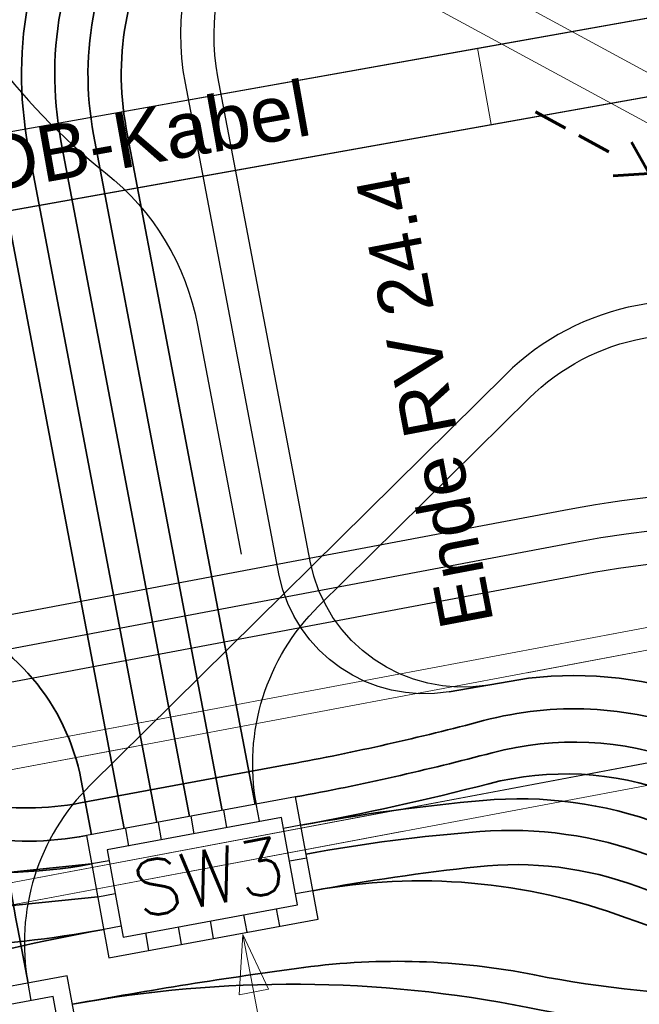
# Model space of a CAD drawing. Header units: metres. Extents: x -502 to 161, y -108 to 174.
# Tile 405 of 656: x -122.09 to -119.3, y -23.85 to -19.41. Entities that reach past the tile are written whole.
import ezdxf

# ---------------------------------------------------------------- set-up
doc = ezdxf.new("R2010")
doc.units = ezdxf.units.M
doc.header["$LTSCALE"] = 0.1
doc.linetypes.add('237', pattern=[93, 75, -18])
doc.linetypes.add('239', pattern=[93, 75, -18])
for name, color, linetype in [('BRI31-005.05-5p02-Koordinierung Lageplan 4. BA ZOB West 2022-06-15', 7, 'Continuous'), ('BRI31-005.06-5f07-Koordinierung Lageplan 4. BA ZOB Fernbusbahnh', 7, 'Continuous'), ('BRI31-005.07-5f08-Koordinierung Lageplan 4. BA Radstation - Seeterrasse 2023-05-31', 7, 'Continuous'), ('BRI32-005.03-5f06-Koordinierung Schemaplan 4 BA ZOB Teilbereich 2 Ost - Bahnhofsallee 2023-01-21', 7, 'Continuous')]:
    doc.layers.add(name, color=color, linetype=linetype)
doc.styles.add('Arial', font='arial.ttf')
doc.styles.add('Txt', font='txt_____.ttf')

# ---------------------------------------------------------------- blocks, each defined once
blk = doc.blocks.new('ALG_00093')
at = {"color": 1, "linetype": 'Continuous', "lineweight": 9, "true_color": 0xff0000, "transparency": 33554687, "flags": 128}
blk.add_lwpolyline([(0, 0), (0.3773, 0.09625), (0.3773, -0.09625), (0, 0)], dxfattribs=at)

msp = doc.modelspace()

# ---------------------------------------------------------------- linework, layer by layer
at = {"layer": 'BRI31-005.05-5p02-Koordinierung Lageplan 4. BA ZOB West 2022-06-15', "color": 250, "linetype": 'Continuous', "lineweight": 25, "true_color": 0x333333, "transparency": 33554687}
for p, q in [((-140.1025, -23.115), (-104.8439, -16.8267)), ((-140.041, -23.4596), (-104.7824, -17.1713))]:
    msp.add_line(p, q, dxfattribs=at)
at = {"layer": 'BRI31-005.05-5p02-Koordinierung Lageplan 4. BA ZOB West 2022-06-15', "color": 7, "linetype": 'Continuous', "lineweight": 18, "transparency": 33554687}
for p, q in [((-155.2808, -28.92), (-106.6067, -19.7681)), ((-155.2808, -28.92), (-106.6067, -19.7681)), ((-155.2053, -29.0075), (-106.6454, -19.8771)), ((-155.2053, -29.0075), (-106.6454, -19.8771)), ((-155.1129, -29.4989), (-106.553, -20.3685)), ((-130.3251, -24.8393), (-106.553, -20.3685)), ((-155.1515, -29.6079), (-106.4774, -20.456)), ((-155.1515, -29.6079), (-106.4774, -20.456))]:
    msp.add_line(p, q, dxfattribs=at)
at = {"layer": 'BRI31-005.05-5p02-Koordinierung Lageplan 4. BA ZOB West 2022-06-15', "color": 7, "linetype": 'Continuous', "lineweight": 25, "transparency": 33554687}
for p, q in [((-121.0112, -23.0214), (-121.0257, -22.9427)), ((-121.3058, -23.0777), (-121.3204, -22.999)), ((-121.1585, -23.0495), (-121.173, -22.9708)), ((-121.4532, -23.1058), (-121.4677, -23.0271)), ((-120.8247, -23.0396), (-120.9034, -23.0542)), ((-121.6005, -23.1339), (-121.6151, -23.0553)), ((-121.6901, -23.1995), (-121.7688, -23.214)), ((-120.7975, -23.1871), (-120.8762, -23.2017)), ((-121.7415, -23.3615), (-121.6629, -23.347)), ((-120.7703, -23.3346), (-120.8489, -23.3492)), ((-121.0678, -23.5218), (-121.0824, -23.4431)), ((-120.9203, -23.4946), (-120.9348, -23.4159)), ((-121.2187, -23.5497), (-121.2332, -23.471)), ((-121.6356, -23.4945), (-121.7143, -23.509)), ((-121.5103, -23.6036), (-121.5249, -23.5249)), ((-121.3628, -23.5763), (-121.3774, -23.4976)), ((-122.0413, -23.8305), (-122.0558, -23.7518))]:
    msp.add_line(p, q, dxfattribs=at)
at = {"layer": 'BRI31-005.05-5p02-Koordinierung Lageplan 4. BA ZOB West 2022-06-15', "color": 1, "linetype": 'Continuous', "lineweight": 18, "true_color": 0xff0000, "transparency": 33554687}
msp.add_line((-121.0872, -23.5324), (-120.8237, -24.9042), dxfattribs=at)
at = {"layer": 'BRI31-005.05-5p02-Koordinierung Lageplan 4. BA ZOB West 2022-06-15', "color": 1, "linetype": '237', "lineweight": 25, "true_color": 0xff0000, "transparency": 33554687, "flags": 128}
for points in [[(-119.9784, -22.4068), (-119.9784, -22.4068, -0.40814), (-120.7827, -21.8476), (-120.7827, -21.8476), (-121.1987, -19.6636, -0.198163), (-121.0448, -18.9166), (-117.4052, -13.5312, 0.172278), (-117.0616, -12.2029), (-117.3913, -8.4695, 0.44305), (-119.2803, -7.0378), (-119.5288, -7.0844)], [(-130.734, -8.7196), (-130.4884, -8.6728, -0.304126), (-129.3101, -9.1742), (-122.2342, -19.5473, 0.067892), (-121.7062, -20.0971), (-121.7062, -20.0971, -0.17986), (-121.2907, -20.7838), (-121.2907, -20.7838), (-121.0462, -22.0677), (-121.0462, -22.0677, 0.430355), (-120.1901, -22.6162), (-120.1901, -22.6162)], [(-120.1562, -22.4369), (-120.1562, -22.4369, -0.403498), (-120.923, -21.9128), (-121.346, -19.6917, -0.198163), (-121.1691, -18.8326), (-117.5774, -13.5181, 0.292341), (-117.55, -12.4412), (-118.2468, -11.2874)]]:
    msp.add_lwpolyline(points, format="xyb", dxfattribs=at)
at = {"layer": 'BRI31-005.05-5p02-Koordinierung Lageplan 4. BA ZOB West 2022-06-15', "color": 3, "linetype": 'Continuous', "lineweight": 35, "true_color": 0x00ff00, "transparency": 33554687, "flags": 128}
for points in [[(-119.5012, -7.2318), (-119.2526, -7.1852, -0.44305), (-117.5408, -8.4827), (-117.2179, -12.1384, -0.172278), (-117.4609, -13.0779), (-121.4125, -18.9249, 0.198163), (-121.6125, -19.896), (-121.0317, -22.9457)], [(-121.6217, -23.0546), (-122.2019, -20.0083), (-122.2019, -20.0083, 0.102968), (-122.3581, -19.6319), (-122.3581, -19.6319), (-129.4349, -9.2574), (-129.4349, -9.2574, 0.304533), (-130.4604, -8.8202), (-130.4604, -8.8202), (-130.706, -8.867)], [(-118.3752, -11.365), (-117.8134, -12.2952, -0.292341), (-117.8408, -13.3722), (-121.5368, -18.8409, 0.198163), (-121.7598, -19.9241), (-121.1792, -22.9729)], [(-121.7691, -23.0827), (-121.8158, -22.8371, 0.263444), (-122.4532, -22.0856), (-125.8607, -20.8331)], [(-120.8009, -23.1693, -0.026872), (-120.0174, -23.0677), (-120.0174, -23.0677, -0.107961), (-119.252, -23.1755), (-119.252, -23.1755, 0.136638), (-117.9993, -23.2802), (-114.3137, -22.5783, -0.04212), (-113.4272, -22.4857), (-113.4272, -22.4857, 0.042117), (-112.5407, -22.3932), (-112.5407, -22.3932), (-104.8504, -20.9286)], [(-129.3531, -22.1958), (-129.0267, -23.9076, 0.414214), (-127.8571, -24.7026), (-126.7101, -24.4839), (-126.7101, -24.4839, 0.076344), (-125.2794, -23.9765), (-125.2794, -23.9765, -0.045343), (-123.3227, -23.1432, -0.070011), (-122.8278, -23.0571, -0.048933), (-122.308, -23.0912, 0.086679), (-121.7924, -23.0862)], [(-114.6918, -22.1922), (-118.0835, -22.8381, -0.136638), (-119.0956, -22.7535, 0.154931), (-119.9616, -22.7123)], [(-119.9616, -22.7123, -0.019303), (-120.8484, -22.9118)], [(-138.6767, -26.5909), (-138.0513, -26.5214, -0.189315), (-137.5234, -26.6607), (-137.5234, -26.6607, 0.208112), (-136.3324, -26.9295), (-136.3324, -26.9295), (-130.006, -25.7232), (-130.006, -25.7232, 0.037368), (-129.081, -25.474), (-129.081, -25.474, -0.037448), (-128.0675, -25.2008), (-126.6258, -24.9259, 0.076344), (-125.0664, -24.3728), (-125.0664, -24.3728, -0.045343), (-123.1846, -23.5715), (-123.1846, -23.5715), (-123.1846, -23.5715, -0.052337), (-122.6151, -23.4516), (-122.6151, -23.4516), (-121.7415, -23.3615)]]:
    msp.add_lwpolyline(points, format="xyb", dxfattribs=at)
at = {"layer": 'BRI31-005.05-5p02-Koordinierung Lageplan 4. BA ZOB West 2022-06-15', "color": 190, "linetype": 'Continuous', "lineweight": 35, "true_color": 0x7f00ff, "transparency": 33554687, "flags": 128}
for points in [[(-119.4735, -7.3793), (-119.2249, -7.3326, -0.44305), (-117.6902, -8.4959), (-117.3882, -11.9147), (-117.3882, -11.9147, -0.172278), (-117.6061, -12.757), (-117.6061, -12.757), (-121.6611, -18.7569, 0.198164), (-121.9072, -19.9521), (-121.3267, -23.0002)], [(-121.4742, -23.0274), (-122.0545, -19.9802, -0.198163), (-121.7854, -18.6729), (-117.7304, -12.673, 0.172278), (-117.5377, -11.9278), (-117.8396, -8.5091, 0.44305), (-119.1973, -7.48), (-119.4458, -7.5267)], [(-113.8668, -20.3737), (-113.749, -20.9957, -0.413935), (-114.6637, -22.3395), (-118.0554, -22.9855, -0.136638), (-119.1478, -22.8942, 0.153155), (-119.9763, -22.8519, -0.017565), (-120.8247, -23.0396)], [(-120.8247, -23.0396, -0.023455), (-120.0029, -22.9274), (-120.0029, -22.9274, -0.111418), (-119.1999, -23.0348), (-119.1999, -23.0348, 0.136637), (-118.0273, -23.1328), (-114.3418, -22.4309, -0.04212), (-113.4301, -22.3357, 0.042117), (-112.5687, -22.2458), (-104.8785, -20.7812)], [(-138.7039, -26.4434), (-138.0687, -26.3724), (-138.0687, -26.3724, -0.189315), (-137.4347, -26.5397), (-137.4347, -26.5397), (-137.4347, -26.5397, 0.208114), (-136.3605, -26.7822), (-136.3605, -26.7822), (-130.0341, -25.5758), (-130.0341, -25.5758, 0.0374), (-129.13, -25.3322), (-129.13, -25.3322, -0.037418), (-128.0956, -25.0535), (-126.6539, -24.7786), (-126.6539, -24.7786, 0.076344), (-125.1374, -24.2407), (-125.1374, -24.2407, -0.045343), (-123.2306, -23.4287), (-123.2306, -23.4287, -0.052476), (-122.6289, -23.3023), (-122.6289, -23.3023), (-121.7688, -23.214)], [(-127.829, -24.8499), (-126.682, -24.6312), (-126.682, -24.6312, 0.076344), (-125.2084, -24.1086), (-125.2084, -24.1086, -0.045343), (-123.2766, -23.2859), (-123.2766, -23.2859, -0.116404), (-122.5288, -23.2258), (-122.5288, -23.2258, 0.083747), (-121.7688, -23.214)]]:
    msp.add_lwpolyline(points, format="xyb", dxfattribs=at)
at = {"layer": 'BRI31-005.05-5p02-Koordinierung Lageplan 4. BA ZOB West 2022-06-15', "color": 7, "linetype": 'Continuous', "lineweight": 35, "transparency": 33554687, "flags": 128}
for points in [[(-122.0558, -23.7518), (-122.1026, -23.5062), (-122.1026, -23.5062, -0.071682), (-122.1669, -22.0814), (-122.1669, -22.0814), (-122.1669, -22.0814, 0.071682), (-122.2311, -20.6565), (-122.2311, -20.6565), (-122.3905, -19.8198), (-122.3905, -19.8198, -0.198163), (-122.2367, -19.0728), (-122.2367, -19.0728), (-117.8547, -12.589), (-117.8547, -12.589, 0.172278), (-117.6871, -11.941), (-117.6871, -11.941), (-117.989, -8.5223, 0.44305), (-119.1696, -7.6275), (-119.4182, -7.6741)], [(-121.8552, -23.8469), (-121.8552, -23.8469, -0.012456), (-120.8122, -23.681), (-120.8122, -23.681, -0.082584), (-119.7706, -23.7143), (-119.7706, -23.7143, 0.096537), (-117.9151, -23.7223), (-117.9151, -23.7223), (-114.2295, -23.0203, 0.413935), (-113.4341, -21.8518), (-113.726, -20.3112)], [(-120.7703, -23.3346), (-120.7703, -23.3346, -0.018703), (-120.0287, -23.2262), (-120.0287, -23.2262), (-120.0287, -23.2262, -0.116228), (-119.3042, -23.3161), (-119.3042, -23.3161), (-119.3042, -23.3161, 0.136638), (-117.9712, -23.4275), (-117.9712, -23.4275), (-114.2856, -22.7256, -0.04212), (-113.4242, -22.6357), (-113.4242, -22.6357, 0.042117), (-112.5126, -22.5405), (-112.5126, -22.5405), (-104.8224, -21.0759)], [(-104.7943, -21.2233), (-112.4845, -22.6879), (-112.4845, -22.6879, -0.042117), (-113.4212, -22.7856), (-113.4212, -22.7856, 0.04212), (-114.2576, -22.873), (-117.9431, -23.5749), (-117.9431, -23.5749, -0.136638), (-119.3563, -23.4568), (-119.3563, -23.4568, 0.135231), (-120.7703, -23.3346)], [(-138.6494, -26.7384), (-138.0339, -26.6704, -0.189316), (-137.6121, -26.7817, 0.208112), (-136.3043, -27.0769), (-129.9779, -25.8705, 0.037142), (-129.0369, -25.6175, -0.037666), (-128.0394, -25.3481), (-126.5977, -25.0732), (-126.5977, -25.0732, 0.076344), (-124.9953, -24.5049), (-124.9953, -24.5049), (-124.9953, -24.5049, -0.045343), (-123.1385, -23.7142), (-123.1385, -23.7142, -0.068324), (-122.4321, -23.5889), (-122.4321, -23.5889, 0.035903), (-121.7143, -23.509), (-121.7143, -23.509)], [(-121.7143, -23.509), (-121.7143, -23.509, 0.077797), (-124.9243, -24.6371), (-124.9243, -24.6371), (-124.9243, -24.6371, -0.076344), (-126.5696, -25.2206), (-126.5696, -25.2206), (-128.0113, -25.4955, 0.037449), (-128.9815, -25.757), (-128.9815, -25.757, -0.037369), (-129.9498, -26.0178), (-129.9498, -26.0178), (-136.2762, -27.2242), (-136.2762, -27.2242, -0.208112), (-137.7007, -26.9027), (-137.7007, -26.9027, 0.128116), (-138.1528, -26.7235, 0.076484), (-138.6494, -26.7384)], [(-121.8552, -23.8469), (-121.8552, -23.8469, -0.095135), (-119.7999, -23.8614), (-119.7999, -23.8614, 0.096537), (-117.887, -23.8696)]]:
    msp.add_lwpolyline(points, format="xyb", dxfattribs=at)
at = {"layer": 'BRI31-005.05-5p02-Koordinierung Lageplan 4. BA ZOB West 2022-06-15', "color": 1, "linetype": 'Continuous', "lineweight": 18, "true_color": 0xff0000, "transparency": 33554687, "flags": 128}
msp.add_lwpolyline([(-120.4528, -19.2239), (-115.5438, -21.8849), (-115.4485, -21.7091), (-120.3575, -19.0481)], dxfattribs=at)
at = {"layer": 'BRI31-005.05-5p02-Koordinierung Lageplan 4. BA ZOB West 2022-06-15', "color": 7, "linetype": '239', "lineweight": 18, "transparency": 33554687, "flags": 128}
for points in [[(-155.1515, -29.6079), (-106.4774, -20.456), (-106.6067, -19.7681), (-155.2808, -28.92)], [(-155.1129, -29.4989), (-130.3279, -24.8387), (-106.553, -20.3685), (-106.6454, -19.8771), (-155.2053, -29.0075)]]:
    msp.add_lwpolyline(points, dxfattribs=at)
at = {"layer": 'BRI31-005.05-5p02-Koordinierung Lageplan 4. BA ZOB West 2022-06-15', "color": 1, "linetype": 'Continuous', "lineweight": 35, "true_color": 0xff0000, "transparency": 33554687, "flags": 128}
for points in [[(-104.9627, -20.3392), (-112.2957, -21.7357), (-112.2957, -21.7357, -0.060446), (-113.4803, -21.8132), (-113.4803, -21.8132, 0.060985), (-114.7479, -21.8975), (-118.1392, -22.5434, -0.136573), (-118.9906, -22.4725, 0.119022), (-119.7982, -22.3764), (-120.1562, -22.4369)], [(-104.9346, -20.4865), (-112.2573, -21.8811, -0.060984), (-113.4886, -21.963), (-113.4886, -21.963, 0.060985), (-114.7198, -22.0448), (-114.7198, -22.0448), (-118.1112, -22.6907, -0.136581), (-119.0428, -22.6132), (-119.0428, -22.6132, 0.155054), (-120.0001, -22.5674), (-120.0001, -22.5674, -0.009649), (-120.4359, -22.6743), (-120.4359, -22.6743, -0.009652), (-120.8756, -22.7643), (-120.8756, -22.7643), (-121.8196, -22.9387), (-121.8196, -22.9387, -0.086678), (-122.2836, -22.9432)]]:
    msp.add_lwpolyline(points, format="xyb", dxfattribs=at)
at = {"layer": 'BRI31-005.05-5p02-Koordinierung Lageplan 4. BA ZOB West 2022-06-15', "color": 7, "linetype": 'Continuous', "lineweight": 25, "transparency": 33554687, "flags": 128}
for points in [[(-121.7924, -23.0862), (-121.6907, -23.6369), (-120.7466, -23.4625), (-120.8484, -22.9118), (-121.7924, -23.0862)], [(-121.6992, -23.1503), (-121.6265, -23.5437), (-120.8398, -23.3983), (-120.9125, -23.005), (-121.6992, -23.1503)], [(-122.8229, -23.8935), (-122.7211, -24.4442), (-122.4065, -24.386), (-121.7771, -24.2698), (-121.8788, -23.7191), (-122.8229, -23.8935)], [(-122.7297, -23.9576), (-122.657, -24.351), (-121.8703, -24.2056), (-121.943, -23.8123), (-122.7297, -23.9576)]]:
    msp.add_lwpolyline(points, dxfattribs=at)
at = {"layer": 'BRI31-005.06-5f07-Koordinierung Lageplan 4. BA ZOB Fernbusbahnh', "color": 5, "linetype": 'Continuous', "lineweight": 30, "true_color": 0x0000ff, "transparency": 33554687, "flags": 128}
msp.add_lwpolyline([(-97.846, -18.1804), (-99.4772, -18.4709), (-99.4772, -18.4709, -0.071787), (-100.4881, -18.5072), (-100.4881, -18.5072, 0.071046), (-101.4993, -18.542), (-104.9346, -19.1537), (-105.495, -18.9527), (-106.971, -19.22), (-107.4537, -19.6289), (-111.9754, -20.4808), (-111.9754, -20.4808, 0.096289), (-113.6422, -21.1431), (-113.6422, -21.1431, -0.096289), (-115.6282, -21.9323, -0.096289), (-117.7652, -21.92, 0.096289), (-119.5588, -21.9097), (-134.1325, -24.6556), (-134.1325, -24.6556, -0.230644), (-140.4136, -28.049)], format="xyb", dxfattribs=at)
at = {"layer": 'BRI31-005.06-5f07-Koordinierung Lageplan 4. BA ZOB Fernbusbahnh', "color": 1, "linetype": 'Continuous', "lineweight": 30, "true_color": 0xff0000, "transparency": 33554687, "flags": 128}
msp.add_lwpolyline([(-104.9346, -20.4865), (-112.2573, -21.8811, -0.060984), (-113.4886, -21.963), (-113.4886, -21.963, 0.060985), (-114.7198, -22.0448), (-114.7198, -22.0448), (-118.1112, -22.6907, -0.136581), (-119.0428, -22.6132), (-119.0428, -22.6132, 0.155054), (-120.0001, -22.5674), (-120.0001, -22.5674, -0.009649), (-120.4359, -22.6743), (-120.4359, -22.6743, -0.009652), (-120.8756, -22.7643), (-120.8756, -22.7643), (-121.8196, -22.9387), (-121.8196, -22.9387, -0.086678), (-122.2836, -22.9432)], format="xyb", dxfattribs=at)
at = {"layer": 'BRI31-005.07-5f08-Koordinierung Lageplan 4. BA Radstation - Seeterrasse 2023-05-31', "color": 5, "linetype": 'Continuous', "lineweight": 30, "true_color": 0x0000ff, "transparency": 33554687, "flags": 128}
msp.add_lwpolyline([(-97.846, -18.1804), (-99.4772, -18.4709), (-99.4772, -18.4709, -0.071787), (-100.4881, -18.5072), (-100.4881, -18.5072, 0.071046), (-101.4993, -18.542), (-104.9346, -19.1537), (-105.495, -18.9527), (-106.971, -19.22), (-107.4537, -19.6289), (-111.9754, -20.4808), (-111.9754, -20.4808, 0.096289), (-113.6422, -21.1431), (-113.6422, -21.1431, -0.096289), (-115.6282, -21.9323, -0.096289), (-117.7652, -21.92, 0.096289), (-119.5588, -21.9097), (-134.1325, -24.6556), (-134.1325, -24.6556, -0.230644), (-140.4136, -28.049)], format="xyb", dxfattribs=at)
msp.add_lwpolyline([(-97.846, -18.1804), (-99.4772, -18.4709), (-99.4772, -18.4709, -0.071787), (-100.4881, -18.5072), (-100.4881, -18.5072, 0.071046), (-101.4993, -18.542), (-104.9346, -19.1537), (-105.495, -18.9527), (-106.971, -19.22), (-107.4537, -19.6289), (-111.9754, -20.4808), (-111.9754, -20.4808, 0.096289), (-113.6422, -21.1431), (-113.6422, -21.1431, -0.096289), (-115.6282, -21.9323, -0.096289), (-117.7652, -21.92, 0.096289), (-119.5588, -21.9097), (-134.1325, -24.6556), (-134.1325, -24.6556, -0.230644), (-140.4136, -28.049)], format="xyb", dxfattribs=at)
at = {"layer": 'BRI32-005.03-5f06-Koordinierung Schemaplan 4 BA ZOB Teilbereich 2 Ost - Bahnhofsallee 2023-01-21', "color": 250, "linetype": 'Continuous', "lineweight": 20, "true_color": 0x333333, "transparency": 33554687}
for p, q in [((-120.0274, -19.5347), (-109.9274, -17.7333)), ((-119.966, -19.8792), (-109.8659, -18.0779)), ((-140.1025, -23.115), (-120.0274, -19.5347)), ((-140.041, -23.4596), (-119.966, -19.8792))]:
    msp.add_line(p, q, dxfattribs=at)
at = {"layer": 'BRI32-005.03-5f06-Koordinierung Schemaplan 4 BA ZOB Teilbereich 2 Ost - Bahnhofsallee 2023-01-21', "color": 7, "linetype": 'Continuous', "lineweight": 9, "transparency": 33554687}
msp.add_line((-120.0274, -19.5347), (-119.966, -19.8792), dxfattribs=at)
at = {"layer": 'BRI32-005.03-5f06-Koordinierung Schemaplan 4 BA ZOB Teilbereich 2 Ost - Bahnhofsallee 2023-01-21', "color": 7, "linetype": 'Continuous', "lineweight": 13, "transparency": 33554687}
for p, q in [((-155.2808, -28.92), (-106.6067, -19.7681)), ((-155.2808, -28.92), (-106.6067, -19.7681)), ((-155.2053, -29.0075), (-106.6454, -19.8771)), ((-155.2053, -29.0075), (-106.6454, -19.8771)), ((-155.1129, -29.4989), (-106.553, -20.3685)), ((-130.3251, -24.8393), (-106.553, -20.3685)), ((-155.1515, -29.6079), (-106.4774, -20.456)), ((-155.1515, -29.6079), (-106.4774, -20.456))]:
    msp.add_line(p, q, dxfattribs=at)
at = {"layer": 'BRI32-005.03-5f06-Koordinierung Schemaplan 4 BA ZOB Teilbereich 2 Ost - Bahnhofsallee 2023-01-21', "color": 7, "linetype": 'Continuous', "lineweight": 20, "transparency": 33554687}
for p, q in [((-121.0112, -23.0214), (-121.0257, -22.9427)), ((-121.1585, -23.0495), (-121.173, -22.9708)), ((-120.8247, -23.0396), (-120.9034, -23.0542)), ((-120.7975, -23.1871), (-120.8762, -23.2017)), ((-120.7703, -23.3346), (-120.8489, -23.3492)), ((-121.0678, -23.5218), (-121.0824, -23.4431)), ((-120.9203, -23.4946), (-120.9348, -23.4159))]:
    msp.add_line(p, q, dxfattribs=at)
at = {"layer": 'BRI32-005.03-5f06-Koordinierung Schemaplan 4 BA ZOB Teilbereich 2 Ost - Bahnhofsallee 2023-01-21', "color": 1, "linetype": 'Continuous', "lineweight": 13, "true_color": 0xff0000, "transparency": 33554687}
msp.add_line((-121.0872, -23.5324), (-120.8237, -24.9042), dxfattribs=at)
at = {"layer": 'BRI32-005.03-5f06-Koordinierung Schemaplan 4 BA ZOB Teilbereich 2 Ost - Bahnhofsallee 2023-01-21', "color": 1, "linetype": '237', "lineweight": 20, "true_color": 0xff0000, "transparency": 33554687, "flags": 128}
for points in [[(-119.9784, -22.4068), (-119.9784, -22.4068, -0.40814), (-120.7827, -21.8476), (-120.7827, -21.8476), (-121.1987, -19.6636, -0.198163), (-121.0448, -18.9166), (-117.4052, -13.5312, 0.172278), (-117.0616, -12.2029), (-117.3913, -8.4695, 0.44305), (-119.2803, -7.0378), (-119.5288, -7.0844)], [(-130.734, -8.7196), (-130.4884, -8.6728, -0.304126), (-129.3101, -9.1742), (-122.2342, -19.5473, 0.067892), (-121.7062, -20.0971), (-121.7062, -20.0971, -0.17986), (-121.2907, -20.7838), (-121.2907, -20.7838), (-121.0462, -22.0677), (-121.0462, -22.0677, 0.430355), (-120.1901, -22.6162), (-120.1901, -22.6162)], [(-120.1562, -22.4369), (-120.1562, -22.4369, -0.403498), (-120.923, -21.9128), (-121.346, -19.6917, -0.198163), (-121.1691, -18.8326), (-117.5774, -13.5181, 0.292341), (-117.55, -12.4412), (-118.2468, -11.2874)]]:
    msp.add_lwpolyline(points, format="xyb", dxfattribs=at)
at = {"layer": 'BRI32-005.03-5f06-Koordinierung Schemaplan 4 BA ZOB Teilbereich 2 Ost - Bahnhofsallee 2023-01-21', "color": 3, "linetype": 'Continuous', "lineweight": 30, "true_color": 0x00ff00, "transparency": 33554687, "flags": 128}
for points in [[(-119.5012, -7.2318), (-119.2526, -7.1852, -0.44305), (-117.5408, -8.4827), (-117.2179, -12.1384, -0.172278), (-117.4609, -13.0779), (-121.4125, -18.9249, 0.198163), (-121.6125, -19.896), (-121.0317, -22.9457)], [(-118.3752, -11.365), (-117.8134, -12.2952, -0.292341), (-117.8408, -13.3722), (-121.5368, -18.8409, 0.198163), (-121.7598, -19.9241), (-121.1792, -22.9729)], [(-114.0142, -20.4017), (-114.0021, -20.4653), (-115.0186, -21.9569), (-115.0186, -21.9569, -0.198665), (-115.6579, -22.3762), (-115.6579, -22.3762), (-118.0835, -22.8381, -0.136638), (-119.0956, -22.7535, 0.154931), (-119.9616, -22.7123)], [(-121.0254, -22.9445), (-121.0254, -22.9445, -0.248445), (-120.7449, -22.0515), (-120.7449, -22.0515), (-119.7952, -21.1131, -0.149389), (-119.2775, -20.8418), (-117.1802, -20.4466)], [(-120.8009, -23.1693, -0.026872), (-120.0174, -23.0677), (-120.0174, -23.0677, -0.107961), (-119.252, -23.1755), (-119.252, -23.1755, 0.136638), (-117.9993, -23.2802), (-114.3137, -22.5783, -0.04212), (-113.4272, -22.4857), (-113.4272, -22.4857, 0.042117), (-112.5407, -22.3932), (-112.5407, -22.3932), (-104.8504, -20.9286)], [(-119.9616, -22.7123, -0.019303), (-120.8484, -22.9118)]]:
    msp.add_lwpolyline(points, format="xyb", dxfattribs=at)
at = {"layer": 'BRI32-005.03-5f06-Koordinierung Schemaplan 4 BA ZOB Teilbereich 2 Ost - Bahnhofsallee 2023-01-21', "color": 190, "linetype": 'Continuous', "lineweight": 30, "true_color": 0x7f00ff, "transparency": 33554687, "flags": 128}
for points in [[(-119.4735, -7.3793), (-119.2249, -7.3326, -0.44305), (-117.6902, -8.4959), (-117.3882, -11.9147), (-117.3882, -11.9147, -0.172278), (-117.6061, -12.757), (-117.6061, -12.757), (-121.6611, -18.7569, 0.198164), (-121.9072, -19.9521), (-121.3267, -23.0002)], [(-121.4742, -23.0274), (-122.0545, -19.9802, -0.198163), (-121.7854, -18.6729), (-117.7304, -12.673, 0.172278), (-117.5377, -11.9278), (-117.8396, -8.5091, 0.44305), (-119.1973, -7.48), (-119.4458, -7.5267)], [(-113.8734, -20.3391), (-113.8432, -20.4984), (-114.9295, -22.0927, -0.198665), (-115.5688, -22.5119), (-118.0554, -22.9855, -0.136638), (-119.1478, -22.8942, 0.153155), (-119.9763, -22.8519, -0.017565), (-120.8247, -23.0396)], [(-120.8247, -23.0396, -0.023455), (-120.0029, -22.9274), (-120.0029, -22.9274, -0.111418), (-119.1999, -23.0348), (-119.1999, -23.0348, 0.136637), (-118.0273, -23.1328), (-114.3418, -22.4309, -0.04212), (-113.4301, -22.3357, 0.042117), (-112.5687, -22.2458), (-104.8785, -20.7812)]]:
    msp.add_lwpolyline(points, format="xyb", dxfattribs=at)
at = {"layer": 'BRI32-005.03-5f06-Koordinierung Schemaplan 4 BA ZOB Teilbereich 2 Ost - Bahnhofsallee 2023-01-21', "color": 7, "linetype": 'Continuous', "lineweight": 30, "transparency": 33554687, "flags": 128}
for points in [[(-122.0558, -23.7518), (-122.1026, -23.5062), (-122.1026, -23.5062, -0.071682), (-122.1669, -22.0814), (-122.1669, -22.0814), (-122.1669, -22.0814, 0.071682), (-122.2311, -20.6565), (-122.2311, -20.6565), (-122.3905, -19.8198), (-122.3905, -19.8198, -0.198163), (-122.2367, -19.0728), (-122.2367, -19.0728), (-117.8547, -12.589), (-117.8547, -12.589, 0.172278), (-117.6871, -11.941), (-117.6871, -11.941), (-117.989, -8.5223, 0.44305), (-119.1696, -7.6275), (-119.4182, -7.6741)], [(-117.208, -20.2992), (-119.3052, -20.6943, 0.149389), (-119.9006, -21.0064), (-121.7753, -22.8588), (-121.7753, -22.8588, 0.248445), (-122.0558, -23.7518), (-122.0558, -23.7518)], [(-121.8552, -23.8469), (-121.8552, -23.8469, -0.012456), (-120.8122, -23.681), (-120.8122, -23.681, -0.082584), (-119.7706, -23.7143), (-119.7706, -23.7143, 0.096537), (-117.9151, -23.7223), (-117.9151, -23.7223), (-115.9581, -23.3495, 0.198665), (-115.3188, -22.9303), (-113.6842, -20.5315), (-113.726, -20.3112)], [(-120.7703, -23.3346), (-120.7703, -23.3346, -0.018703), (-120.0287, -23.2262), (-120.0287, -23.2262), (-120.0287, -23.2262, -0.116228), (-119.3042, -23.3161), (-119.3042, -23.3161), (-119.3042, -23.3161, 0.136638), (-117.9712, -23.4275), (-117.9712, -23.4275), (-114.2856, -22.7256, -0.04212), (-113.4242, -22.6357), (-113.4242, -22.6357, 0.042117), (-112.5126, -22.5405), (-112.5126, -22.5405), (-104.8224, -21.0759)], [(-104.7943, -21.2233), (-112.4845, -22.6879), (-112.4845, -22.6879, -0.042117), (-113.4212, -22.7856), (-113.4212, -22.7856, 0.04212), (-114.2576, -22.873), (-117.9431, -23.5749), (-117.9431, -23.5749, -0.136638), (-119.3563, -23.4568), (-119.3563, -23.4568, 0.135231), (-120.7703, -23.3346)], [(-121.8552, -23.8469), (-121.8552, -23.8469, -0.095135), (-119.7999, -23.8614), (-119.7999, -23.8614, 0.096537), (-117.887, -23.8696)]]:
    msp.add_lwpolyline(points, format="xyb", dxfattribs=at)
at = {"layer": 'BRI32-005.03-5f06-Koordinierung Schemaplan 4 BA ZOB Teilbereich 2 Ost - Bahnhofsallee 2023-01-21', "color": 142, "linetype": 'Continuous', "lineweight": 30, "true_color": 0x0099cc, "transparency": 33554687, "flags": 128}
msp.add_lwpolyline([(-97.8979, -17.9063), (-99.5302, -18.1913), (-99.5302, -18.1913, -0.070631), (-100.5419, -18.2235), (-100.5419, -18.2235, 0.070634), (-101.5536, -18.2557), (-104.9141, -18.8423), (-105.4693, -18.6431), (-107.1035, -18.9391), (-107.5871, -19.3487), (-112.0309, -20.186, 0.096289), (-113.8042, -20.8906), (-113.8042, -20.8906, -0.096289), (-115.6838, -21.6375), (-115.6838, -21.6375), (-115.6838, -21.6375, -0.096289), (-117.7063, -21.6258), (-117.7063, -21.6258), (-117.7063, -21.6258, 0.096289), (-119.6144, -21.6148), (-119.6144, -21.6148), (-134.0987, -24.3439)], format="xyb", dxfattribs=at)
at = {"layer": 'BRI32-005.03-5f06-Koordinierung Schemaplan 4 BA ZOB Teilbereich 2 Ost - Bahnhofsallee 2023-01-21', "color": 5, "linetype": 'Continuous', "lineweight": 30, "true_color": 0x0000ff, "transparency": 33554687, "flags": 128}
msp.add_lwpolyline([(-97.846, -18.1804), (-99.4772, -18.4709), (-99.4772, -18.4709, -0.071787), (-100.4881, -18.5072), (-100.4881, -18.5072, 0.071046), (-101.4993, -18.542), (-104.9346, -19.1537), (-105.495, -18.9527), (-106.971, -19.22), (-107.4537, -19.6289), (-111.9754, -20.4808), (-111.9754, -20.4808, 0.096289), (-113.6422, -21.1431), (-113.6422, -21.1431, -0.096289), (-115.6282, -21.9323, -0.096289), (-117.7652, -21.92, 0.096289), (-119.5588, -21.9097), (-134.1325, -24.6556), (-134.1325, -24.6556, -0.230644), (-140.4136, -28.049)], format="xyb", dxfattribs=at)
at = {"layer": 'BRI32-005.03-5f06-Koordinierung Schemaplan 4 BA ZOB Teilbereich 2 Ost - Bahnhofsallee 2023-01-21', "color": 35, "linetype": '237', "lineweight": 30, "true_color": 0x99724c, "transparency": 33554687, "flags": 128}
msp.add_lwpolyline([(-143.4229, -28.4186), (-142.7708, -28.2982), (-140.4073, -28.1989), (-140.4073, -28.1989, 0.242281), (-133.804, -24.441), (-133.804, -24.441), (-119.5866, -21.7623), (-119.5866, -21.7623, -0.096289), (-117.7358, -21.7729), (-117.7358, -21.7729), (-117.7358, -21.7729, 0.096289), (-115.656, -21.7849), (-115.656, -21.7849), (-115.656, -21.7849, 0.096289), (-113.7232, -21.0169), (-113.7232, -21.0169), (-113.7232, -21.0169, -0.096289), (-112.0032, -20.3334), (-112.0032, -20.3334), (-107.5204, -19.4888), (-107.041, -19.0828), (-104.872, -18.6344)], format="xyb", dxfattribs=at)
at = {"layer": 'BRI32-005.03-5f06-Koordinierung Schemaplan 4 BA ZOB Teilbereich 2 Ost - Bahnhofsallee 2023-01-21', "color": 1, "linetype": 'Continuous', "lineweight": 13, "true_color": 0xff0000, "transparency": 33554687, "flags": 128}
msp.add_lwpolyline([(-120.4528, -19.2239), (-115.5438, -21.8849), (-115.4485, -21.7091), (-120.3575, -19.0481)], dxfattribs=at)
at = {"layer": 'BRI32-005.03-5f06-Koordinierung Schemaplan 4 BA ZOB Teilbereich 2 Ost - Bahnhofsallee 2023-01-21', "color": 7, "linetype": '239', "lineweight": 13, "transparency": 33554687, "flags": 128}
for points in [[(-155.1515, -29.6079), (-106.4774, -20.456), (-106.6067, -19.7681), (-155.2808, -28.92)], [(-155.1129, -29.4989), (-130.3279, -24.8387), (-106.553, -20.3685), (-106.6454, -19.8771), (-155.2053, -29.0075)]]:
    msp.add_lwpolyline(points, dxfattribs=at)
at = {"layer": 'BRI32-005.03-5f06-Koordinierung Schemaplan 4 BA ZOB Teilbereich 2 Ost - Bahnhofsallee 2023-01-21', "color": 1, "linetype": 'Continuous', "lineweight": 30, "true_color": 0xff0000, "transparency": 33554687, "flags": 128}
for points in [[(-104.9627, -20.3392), (-112.2957, -21.7357), (-112.2957, -21.7357, -0.060446), (-113.4803, -21.8132), (-113.4803, -21.8132, 0.060985), (-114.7479, -21.8975), (-118.1392, -22.5434, -0.136573), (-118.9906, -22.4725, 0.119022), (-119.7982, -22.3764), (-120.1562, -22.4369)], [(-104.9346, -20.4865), (-112.2573, -21.8811, -0.060984), (-113.4886, -21.963), (-113.4886, -21.963, 0.060985), (-114.7198, -22.0448), (-114.7198, -22.0448), (-118.1112, -22.6907, -0.136581), (-119.0428, -22.6132), (-119.0428, -22.6132, 0.155054), (-120.0001, -22.5674), (-120.0001, -22.5674, -0.009649), (-120.4359, -22.6743), (-120.4359, -22.6743, -0.009652), (-120.8756, -22.7643), (-120.8756, -22.7643), (-121.8196, -22.9387), (-121.8196, -22.9387, -0.086678), (-122.2836, -22.9432)]]:
    msp.add_lwpolyline(points, format="xyb", dxfattribs=at)
at = {"layer": 'BRI32-005.03-5f06-Koordinierung Schemaplan 4 BA ZOB Teilbereich 2 Ost - Bahnhofsallee 2023-01-21', "color": 7, "linetype": 'Continuous', "lineweight": 20, "transparency": 33554687, "flags": 128}
for points in [[(-121.7924, -23.0862), (-121.6907, -23.6369), (-120.7466, -23.4625), (-120.8484, -22.9118), (-121.7924, -23.0862)], [(-121.6992, -23.1503), (-121.6265, -23.5437), (-120.8398, -23.3983), (-120.9125, -23.005), (-121.6992, -23.1503)]]:
    msp.add_lwpolyline(points, dxfattribs=at)

# ---------------------------------------------------------------- block references
at = {"layer": 'BRI32-005.03-5f06-Koordinierung Schemaplan 4 BA ZOB Teilbereich 2 Ost - Bahnhofsallee 2023-01-21', "color": 7, "transparency": 33554687, "xscale": 0.699999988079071, "yscale": 0.699999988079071, "zscale": 0.699999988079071, "rotation": 280.8719398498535}
msp.add_blockref('ALG_00093', (-121.0872, -23.5324), dxfattribs=at)

# ---------------------------------------------------------------- texts
at = {"layer": 'BRI31-005.05-5p02-Koordinierung Lageplan 4. BA ZOB West 2022-06-15', "color": 1, "true_color": 0xff0000, "transparency": 33554687, "attachment_point": 1, "line_spacing_factor": 0.25}
for s, insert, char_height, rotation, style in [('--> 1.6 % 5.6 m DN 200 PP', (-119.7418, -19.7049), 0.2, 331.5394, 'Txt'), ('Ende RV 24.4', (-120.1899, -22.1679), 0.24, 100.7826, 'Arial')]:
    msp.add_mtext(s, dxfattribs=dict(at, insert=insert, char_height=char_height, rotation=rotation, style=style))
at = {"layer": 'BRI31-005.05-5p02-Koordinierung Lageplan 4. BA ZOB West 2022-06-15', "color": 7, "transparency": 33554687, "insert": (-121.5991, -23.212), "char_height": 0.25, "attachment_point": 1, "rotation": 10.4655, "line_spacing_factor": 0.25, "style": 'Txt'}
msp.add_mtext('SW3', dxfattribs=at)
at = {"layer": 'BRI32-005.03-5f06-Koordinierung Schemaplan 4 BA ZOB Teilbereich 2 Ost - Bahnhofsallee 2023-01-21', "color": 250, "true_color": 0x333333, "transparency": 33554687, "insert": (-122.2826, -19.9401), "char_height": 0.25, "attachment_point": 1, "rotation": 10.1122, "line_spacing_factor": 0.25, "style": 'Arial'}
msp.add_mtext('DB-Kabel', dxfattribs=at)
at = {"layer": 'BRI32-005.03-5f06-Koordinierung Schemaplan 4 BA ZOB Teilbereich 2 Ost - Bahnhofsallee 2023-01-21', "color": 1, "true_color": 0xff0000, "transparency": 33554687, "attachment_point": 1, "line_spacing_factor": 0.25}
for s, insert, char_height, rotation, style in [('--> 1.6 % 5.6 m DN 200 PP', (-119.7418, -19.7049), 0.2, 331.5394, 'Txt'), ('Ende RV 24.4', (-120.1899, -22.1679), 0.24, 100.7826, 'Arial')]:
    msp.add_mtext(s, dxfattribs=dict(at, insert=insert, char_height=char_height, rotation=rotation, style=style))

doc.saveas('drawing.dxf')
